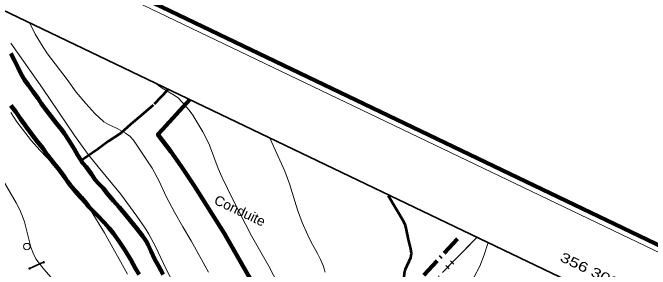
# Model space of a CAD drawing. Extents: x 355726 to 357533, y 5103782 to 5105258.
# Drawn here: x 356210 to 356308.4, y 5105157 to 5105196.5 of the extents above; entities that cross this region are included whole.
import ezdxf
from ezdxf.enums import TextEntityAlignment as Align

# ---------------------------------------------------------------- set-up
doc = ezdxf.new("R2010")
doc.units = 0
doc.header["$LTSCALE"] = 0.6
for name, pattern in [('DASH_DOUBLE_DOT', [9.2, 5, -1.2, 0.3, -1.2, 0.3, -1.2]), ('DOT_DASHED', [7.7, 5, -1.2, 0.3, -1.2]), ('LONG_DASHED', [7.5, 6, -1.5])]:
    doc.linetypes.add(name, pattern=pattern)
for name, color, linetype, lineweight in [('1', 7, 'LONG_DASHED', 53), ('2', 7, 'LONG_DASHED', 13), ('36', 7, 'Continuous', 13), ('37', 7, 'Continuous', 13), ('4', 7, 'DASH_DOUBLE_DOT', 53), ('41', 7, 'DOT_DASHED', 90), ('60', 7, 'Continuous', 13), ('61', 7, 'Continuous', 13)]:
    doc.layers.add(name, color=color, linetype=linetype, lineweight=lineweight)

msp = doc.modelspace()

# ---------------------------------------------------------------- linework, layer by layer
at = {"layer": '1', "linetype": 'Continuous'}
msp.add_lwpolyline([(356268.22, 5105137.99), (356268.2, 5105142.09), (356268.32, 5105143.97), (356268.43, 5105144.87), (356268.75, 5105146.61), (356269.55, 5105149.55), (356269.95, 5105151.32), (356270.13, 5105152.55), (356270.37, 5105153.76), (356270.44, 5105154.4), (356270.43, 5105155.7), (356270.48, 5105156.38), (356270.62, 5105157.01), (356271.48, 5105158.78), (356271.56, 5105159.43), (356271.46, 5105160.13), (356271.1, 5105161.55), (356270.81, 5105163.07), (356270.64, 5105163.73), (356270.38, 5105164.3), (356267.98, 5105168.34)], dxfattribs=at)
at = {"layer": '2', "linetype": 'Continuous'}
for points in [[(356232.58, 5105170.55), (356231.51, 5105172.58), (356228.64, 5105176.88), (356228.06, 5105177.5), (356227.41, 5105177.98), (356226.13, 5105178.68), (356224.78, 5105179.29), (356224.08, 5105179.7), (356222.69, 5105180.99), (356221.25, 5105182.55), (356219.78, 5105184.3), (356218.39, 5105186.24), (356215.35, 5105190.22), (356214.67, 5105191.23), (356213.46, 5105193.21), (356212.68, 5105194.84)], [(356234.5, 5105155.42), (356233.66, 5105157.01), (356232.04, 5105160.5), (356231.01, 5105162.38), (356230.43, 5105163.32), (356229.15, 5105165.17), (356226.61, 5105168.62), (356223.17, 5105172.76), (356221.65, 5105174.7), (356219.5, 5105177.58), (356214.57, 5105184.92), (356209.71, 5105191.82)], [(356251.69, 5105153.3), (356249.54, 5105157.44), (356246.88, 5105162.13), (356244, 5105167.65), (356242.26, 5105171.25), (356241.72, 5105172.51), (356240.37, 5105176.12), (356239.88, 5105177.21), (356239.34, 5105178.19), (356237.78, 5105180.76), (356237.24, 5105181.49), (356236.12, 5105182.8), (356235.56, 5105183.37), (356234.93, 5105183.84), (356233.04, 5105184.91), (356232.27, 5105185.46)], [(356209.67, 5105181.13), (356210.62, 5105179.71), (356212.86, 5105176.79), (356214.16, 5105175.34), (356216.45, 5105172.96), (356218.6, 5105169.92), (356219.72, 5105168.53), (356221.16, 5105166.95), (356221.94, 5105166.22), (356224.14, 5105162.61), (356227.69, 5105156.22)], [(356258.24, 5105156.55), (356257.9, 5105157.54), (356257.51, 5105158.5), (356257.06, 5105159.43), (356256.02, 5105161.26), (356255.53, 5105162.23), (356254.69, 5105164.18), (356253.95, 5105166.15), (356252.7, 5105170.17), (356252, 5105172.12), (356249.74, 5105177.08)], [(356208.08, 5105171.37), (356210.52, 5105167.25), (356211.03, 5105166.26), (356211.46, 5105165.28), (356211.81, 5105164.3), (356212.78, 5105160.4), (356213.13, 5105159.48), (356213.58, 5105158.61), (356214.81, 5105157.01), (356216.29, 5105155.32)], [(356240.24, 5105156.55), (356237.56, 5105161.37), (356236.25, 5105163.51), (356234.95, 5105165.8), (356233.68, 5105168.2), (356232.58, 5105170.55)], [(356281.24, 5105155.8), (356282.09, 5105157.48), (356282.77, 5105159.2), (356283.36, 5105160.97)]]:
    msp.add_lwpolyline(points, dxfattribs=at)
at = {"layer": '36', "lineweight": 35}
msp.add_line((356212.59, 5105157.1), (356214.76, 5105158.06), dxfattribs=at)
at = {"layer": '36', "lineweight": 90}
msp.add_lwpolyline([(356237.34, 5105183.17), (356233.12, 5105178.52), (356232.41, 5105177.77), (356234.41, 5105175.15), (356236.01, 5105172.87), (356238.07, 5105169.82), (356242.61, 5105162.56), (356246.33, 5105156.1), (356250.55, 5105149.51), (356253.81, 5105144.56), (356255.57, 5105141.54), (356251.76, 5105138.05), (356247.08, 5105133.74), (356244.18, 5105130.93), (356240.49, 5105127.29)], dxfattribs=at)
at = {"layer": '36'}
msp.add_circle((356212.159, 5105160.48), 0.5, dxfattribs=at)
at = {"layer": '36', "lineweight": 35}
for centre in [(356214.763, 5105158.059), (356212.593, 5105157.099)]:
    msp.add_circle(centre, 0.0791, dxfattribs=at)
at = {"layer": '37', "linetype": 'DOT_DASHED', "lineweight": 25}
msp.add_line((356281.7, 5105161.93), (356261.51, 5105141.38), dxfattribs=at)
at = {"layer": '37', "lineweight": 25}
for p, q in [((356281.68, 5105161.95), (356278.18, 5105158.38)), ((356277.4, 5105157.05), (356276.86, 5105157.57)), ((356277.83, 5105158.03), (356277.12, 5105157.31)), ((356278.1, 5105157.76), (356277.56, 5105158.29))]:
    msp.add_line(p, q, dxfattribs=at)
at = {"layer": '4', "linetype": 'Continuous', "lineweight": 90}
for points in [[(356209.68, 5105190.24), (356210.22, 5105189.26), (356210.72, 5105188.25), (356211.28, 5105187.08), (356211.8, 5105186.2), (356212.35, 5105185.42), (356213.12, 5105184.36), (356213.9, 5105183.33), (356214.45, 5105182.5), (356215.06, 5105181.65), (356215.91, 5105180.53), (356216.81, 5105179.38), (356217.53, 5105178.53), (356217.92, 5105177.94), (356218.69, 5105176.76), (356219.48, 5105175.57), (356220.01, 5105174.65), (356220.55, 5105173.73), (356220.77, 5105173.38), (356221.31, 5105172.75), (356222.16, 5105171.63), (356222.74, 5105170.78), (356223.2, 5105170.25), (356223.93, 5105169.47)], [(356229.52, 5105156.18), (356228.96, 5105157.12), (356228.2, 5105158.45), (356227.33, 5105159.88), (356226.43, 5105161.26), (356225.55, 5105162.51), (356224.86, 5105163.34), (356224.09, 5105164.17), (356223.03, 5105165.33), (356222.49, 5105165.84), (356221.76, 5105166.62), (356221.34, 5105167.19), (356220.61, 5105168.05), (356219.82, 5105168.92), (356218.98, 5105169.84), (356218.44, 5105170.53), (356217.96, 5105171.22), (356217, 5105172.5), (356216.29, 5105173.37), (356215.36, 5105174.59), (356214.61, 5105175.63), (356213.81, 5105176.65), (356212.81, 5105177.92), (356212.12, 5105178.88), (356211.2, 5105180.18), (356210.45, 5105181.23), (356209.67, 5105182.23)], [(356223.93, 5105169.47), (356224.63, 5105168.61), (356225.56, 5105167.51), (356226.44, 5105166.55), (356227.29, 5105165.55), (356228.19, 5105164.46), (356229.12, 5105163.32), (356230.03, 5105162.15), (356230.58, 5105161.32), (356230.88, 5105160.75), (356231.31, 5105159.82), (356231.94, 5105158.51), (356232.49, 5105157.49), (356233.2, 5105156.16)]]:
    msp.add_lwpolyline(points, dxfattribs=at)
at = {"layer": '4'}
msp.add_lwpolyline([(356234.01, 5105184.78), (356233.86, 5105184.6), (356231.68, 5105182.29), (356229.8, 5105180.71), (356228.24, 5105179.34), (356226.68, 5105177.98), (356224.8, 5105176.73), (356223.11, 5105175.48), (356220.55, 5105173.73)], dxfattribs=at)
at = {"layer": '41'}
msp.add_line((356254.75, 5105135.63), (356278.79, 5105161.83), dxfattribs=at)
at = {"layer": '60', "lineweight": 158}
msp.add_lwpolyline([(355725.74, 5104464.62), (357152.72, 5103781.6), (357532.66, 5104575.38), (356105.68, 5105258.4)], close=True, dxfattribs=at)
at = {"layer": '60'}
msp.add_lwpolyline([(355727.1, 5104465.08), (357152.24, 5103782.93), (357531.32, 5104574.91), (356106.18, 5105257.06)], close=True, dxfattribs=at)
at = {"layer": '60', "lineweight": 35}
msp.add_lwpolyline([(355740.43, 5104469.78), (356913.03, 5103908.53), (357283.46, 5104682.46), (356110.86, 5105243.71)], close=True, dxfattribs=at)

# ---------------------------------------------------------------- texts
at = {"layer": '36', "width": 1.05}
msp.add_text('Conduite', height=1.5, rotation=334.72, dxfattribs=at).set_placement((356240.93, 5105167.14))
at = {"layer": '61', "width": 1.35}
msp.add_text(' 356 300 m E.', height=1.5, rotation=334.42, dxfattribs=at).set_placement((356301.271, 5105155.013), align=Align.CENTER)

doc.saveas('drawing.dxf')
